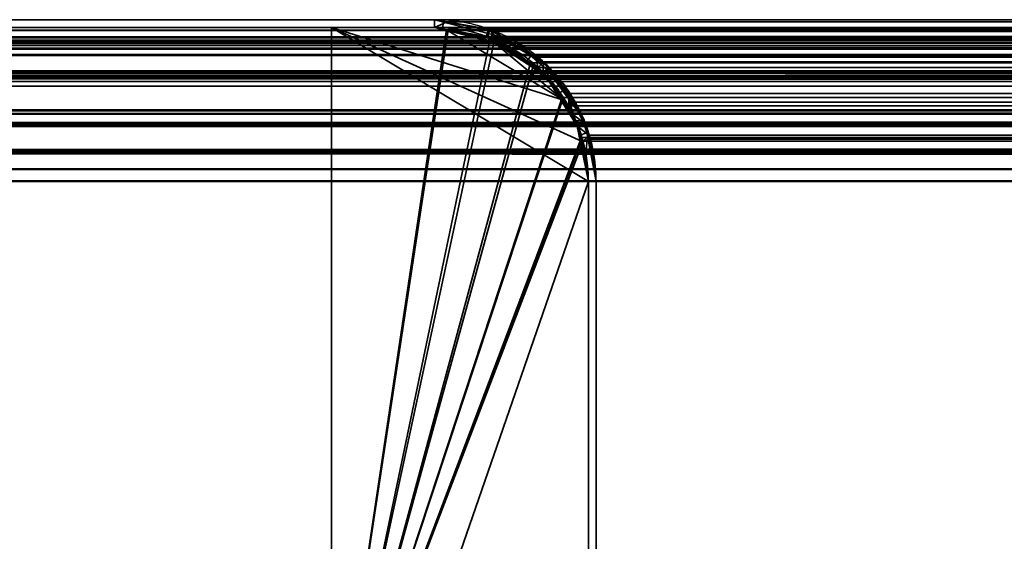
# Model space of a CAD drawing. Header units: millimetres. Extents: x -503 to 6703, y -110 to 193.
# Tile 773 of 1056: x 2578 to 2597, y 183 to 193. Entities that reach past the tile are written whole.
import ezdxf

# ---------------------------------------------------------------- set-up
doc = ezdxf.new("R2010")
doc.units = ezdxf.units.MM
doc.layers.add('151', color=7, linetype='Continuous', true_color=0xffffff)

# ---------------------------------------------------------------- blocks, each defined once
blk = doc.blocks.new('UG_SURFACE_255')
at = {"layer": '151', "color": 41, "linetype": 'Continuous', "lineweight": 35}
for points in [[(2533.85, 193.3, -4.75), (2583.85, 193.3, -4.75), (2583.85, 178.3, -4.75), (2533.85, 178.3, -4.75)], [(2583.85, 193.3, 2023.4), (2583.85, 193.3, -4.75), (2533.85, 193.3, -4.75), (2533.85, 193.3, 2073.4)], [(2583.85, 178.3, 2023.4), (2583.85, 193.3, 2023.4), (2533.85, 193.3, 2073.4), (2533.85, 178.3, 2073.4)], [(2583.85, 178.3, -4.75), (2583.85, 193.3, -4.75), (2583.85, 193.3, 2023.4), (2583.85, 178.3, 2023.4)]]:
    blk.add_3dface(points, dxfattribs=at)
blk = doc.blocks.new('UG_SURFACE_256')
at = {"layer": '151', "color": 7, "linetype": 'Continuous', "lineweight": 35}
for points in [[(2585.85, 193.45, 2021.4), (2585.85, 193.45, -4.75), (2531.85, 193.45, -4.75), (2531.85, 193.45, 2075.4)], [(2531.85, 193.45, -4.75), (2585.85, 193.45, -4.75), (2585.85, 193.3, -4.75), (2531.85, 193.3, -4.75)], [(2585.85, 193.45, 2021.4), (2531.85, 193.45, 2075.4), (2531.85, 193.3, 2075.4), (2585.85, 193.3, 2021.4)], [(2585.85, 193.45, 2021.4), (2586.929, 193.246, -4.75), (2586.022, 193.418, -4.75)], [(2586.929, 193.246, -4.75), (2585.85, 193.45, 2021.4), (2587, 193.156, 2020.25)], [(2586.022, 193.418, -4.75), (2585.85, 193.45, -4.75), (2585.85, 193.45, 2021.4)], [(2586.014, 193.269, -4.75), (2585.85, 193.3, -4.75), (2585.85, 193.45, -4.75), (2586.022, 193.418, -4.75)], [(2587, 193.156, 2020.25), (2585.85, 193.45, 2021.4), (2585.85, 193.3, 2021.4), (2586.948, 193.037, 2020.302)], [(2586.877, 193.103, -4.75), (2586.014, 193.269, -4.75), (2586.022, 193.418, -4.75), (2586.929, 193.246, -4.75)], [(2585.85, 193.3, 2021.4), (2531.85, 193.3, 2075.4), (2531.85, 193.3, -4.75), (2585.85, 193.3, -4.75)], [(2585.85, 193.3, -4.75), (2586.014, 193.269, -4.75), (2586.948, 193.037, 2020.302)], [(2586.948, 193.037, 2020.302), (2585.85, 193.3, 2021.4), (2585.85, 193.3, -4.75)], [(2586.014, 193.269, -4.75), (2586.877, 193.103, -4.75), (2586.948, 193.037, 2020.302)], [(2586.946, 193.09, -4.75), (2586.877, 193.103, -4.75), (2586.929, 193.246, -4.75), (2587, 193.233, -4.75)], [(2587, 193.156, 2020.25), (2587, 193.233, -4.75), (2586.929, 193.246, -4.75)], [(2586.952, 193.086, -4.75), (2586.946, 193.09, -4.75), (2587, 193.233, -4.75), (2587.008, 193.227, -4.75)], [(2586.948, 193.037, 2020.302), (2587.21, 192.974, 2020.04), (2587.361, 193.064, 2019.889), (2587, 193.156, 2020.25)], [(2587.008, 193.227, -4.75), (2587.735, 192.751, -4.75), (2587.645, 192.634, -4.75), (2586.952, 193.086, -4.75)], [(2587, 193.156, 2020.25), (2587.008, 193.227, -4.75), (2587, 193.233, -4.75)], [(2587.735, 192.751, -4.75), (2587.008, 193.227, -4.75), (2587, 193.156, 2020.25)], [(2587.735, 192.751, -4.75), (2587, 193.156, 2020.25), (2587.361, 193.064, 2019.889)], [(2586.948, 193.037, 2020.302), (2586.877, 193.103, -4.75), (2586.946, 193.09, -4.75)], [(2586.946, 193.09, -4.75), (2586.952, 193.086, -4.75), (2586.948, 193.037, 2020.302)], [(2587.21, 192.974, 2020.04), (2586.948, 193.037, 2020.302), (2586.952, 193.086, -4.75)], [(2586.952, 193.086, -4.75), (2587.645, 192.634, -4.75), (2587.964, 192.402, 2019.286)], [(2587.964, 192.402, 2019.286), (2587.21, 192.974, 2020.04), (2586.952, 193.086, -4.75)], [(2588.051, 192.466, 2019.199), (2587.361, 193.064, 2019.889), (2587.21, 192.974, 2020.04), (2587.964, 192.402, 2019.286)], [(2587.361, 193.064, 2019.889), (2588.077, 192.527, -4.75), (2587.735, 192.751, -4.75)], [(2587.361, 193.064, 2019.889), (2588.051, 192.466, 2019.199), (2588.077, 192.527, -4.75)], [(2587.971, 192.421, -4.75), (2587.645, 192.634, -4.75), (2587.735, 192.751, -4.75), (2588.077, 192.527, -4.75)], [(2587.645, 192.634, -4.75), (2587.971, 192.421, -4.75), (2587.964, 192.402, 2019.286)], [(2587.964, 192.402, 2019.286), (2588.06, 192.329, 2019.19), (2588.051, 192.466, 2019.199)], [(2588.06, 192.329, 2019.19), (2587.964, 192.402, 2019.286), (2587.971, 192.421, -4.75)], [(2588.077, 192.527, -4.75), (2588.372, 192.086, -4.75), (2588.253, 192.002, -4.75), (2587.971, 192.421, -4.75)], [(2587.971, 192.421, -4.75), (2588.554, 191.599, 2018.696), (2588.06, 192.329, 2019.19)], [(2587.971, 192.421, -4.75), (2588.253, 192.002, -4.75), (2588.622, 191.393, 2018.628)], [(2588.622, 191.393, 2018.628), (2588.554, 191.599, 2018.696), (2587.971, 192.421, -4.75)], [(2588.372, 192.086, -4.75), (2588.077, 192.527, -4.75), (2588.051, 192.466, 2019.199)], [(2588.051, 192.466, 2019.199), (2588.763, 191.499, -4.75), (2588.372, 192.086, -4.75)], [(2588.763, 191.499, -4.75), (2588.051, 192.466, 2019.199), (2588.372, 192.187, 2018.878)], [(2588.372, 192.187, 2018.878), (2588.051, 192.466, 2019.199), (2588.06, 192.329, 2019.19), (2588.554, 191.599, 2018.696)], [(2588.372, 192.187, 2018.878), (2588.771, 191.458, -4.75), (2588.763, 191.499, -4.75)], [(2588.372, 192.187, 2018.878), (2588.76, 191.44, 2018.49), (2588.771, 191.458, -4.75)], [(2588.554, 191.599, 2018.696), (2588.76, 191.44, 2018.49), (2588.372, 192.187, 2018.878)], [(2588.605, 191.48, -4.75), (2588.253, 192.002, -4.75), (2588.372, 192.086, -4.75), (2588.763, 191.499, -4.75)], [(2588.253, 192.002, -4.75), (2588.605, 191.48, -4.75), (2588.622, 191.393, 2018.628)], [(2588.76, 191.44, 2018.49), (2588.554, 191.599, 2018.696), (2588.622, 191.393, 2018.628)], [(2588.622, 191.401, -4.75), (2588.605, 191.48, -4.75), (2588.763, 191.499, -4.75), (2588.771, 191.458, -4.75)], [(2588.605, 191.48, -4.75), (2588.622, 191.401, -4.75), (2588.622, 191.393, 2018.628)], [(2588.771, 191.458, -4.75), (2588.813, 191.246, -4.75), (2588.664, 191.199, -4.75), (2588.622, 191.401, -4.75)], [(2588.622, 191.393, 2018.628), (2588.795, 190.871, 2018.455), (2588.844, 191.279, 2018.406), (2588.76, 191.44, 2018.49)], [(2588.622, 191.401, -4.75), (2588.664, 191.199, -4.75), (2588.85, 190.3, 2018.4)], [(2588.85, 190.3, 2018.4), (2588.795, 190.871, 2018.455), (2588.622, 191.401, -4.75)], [(2588.795, 190.871, 2018.455), (2588.622, 191.393, 2018.628), (2588.622, 191.401, -4.75)], [(2588.813, 191.246, -4.75), (2588.771, 191.458, -4.75), (2588.76, 191.44, 2018.49)], [(2588.813, 191.246, -4.75), (2588.76, 191.44, 2018.49), (2588.844, 191.279, 2018.406)], [(2588.85, 190.3, -4.75), (2588.664, 191.199, -4.75), (2588.813, 191.246, -4.75), (2589, 190.3, -4.75)], [(2588.664, 191.199, -4.75), (2588.85, 190.3, -4.75), (2588.85, 190.3, 2018.4)], [(2589, 190.3, 2018.25), (2588.844, 191.279, 2018.406), (2588.795, 190.871, 2018.455), (2588.85, 190.3, 2018.4)], [(2588.844, 191.279, 2018.406), (2589, 190.3, -4.75), (2588.813, 191.246, -4.75)], [(2588.844, 191.279, 2018.406), (2589, 190.3, 2018.25), (2589, 190.3, -4.75)], [(2589, 190.3, -4.75), (2589, 152.3, -4.75), (2588.85, 152.3, -4.75), (2588.85, 190.3, -4.75)], [(2588.85, 152.3, 2018.4), (2588.85, 190.3, 2018.4), (2588.85, 190.3, -4.75), (2588.85, 152.3, -4.75)], [(2588.85, 190.3, 2018.4), (2588.85, 152.3, 2018.4), (2589, 152.3, 2018.25), (2589, 190.3, 2018.25)], [(2589, 152.3, -4.75), (2589, 190.3, -4.75), (2589, 190.3, 2018.25), (2589, 152.3, 2018.25)]]:
    blk.add_3dface(points, dxfattribs=at)
blk = doc.blocks.new('UG_SURFACE_257')
at = {"layer": '151', "color": 14, "linetype": 'Continuous', "lineweight": 35}
for points in [[(2583.85, 193.3, -4.75), (2583.85, 178.3, -4.75), (2583.85, 178.3, 2023.4), (2583.85, 193.3, 2023.4)], [(2583.85, 178.3, -4.75), (2583.85, 193.3, -4.75), (2585.85, 193.3, -4.75), (2586.12, 193.246, -4.75)], [(2583.85, 193.3, 2023.4), (2588.726, 191.077, 2018.524), (2588.701, 191.232, 2018.548), (2588.364, 191.882, 2018.886)], [(2583.85, 193.3, 2023.4), (2583.85, 178.3, 2023.4), (2584.7, 178.3, 2022.55), (2588.85, 190.3, 2018.4)], [(2588.85, 190.3, 2018.4), (2588.726, 191.077, 2018.524), (2583.85, 193.3, 2023.4)], [(2586.121, 193.231, 2021.129), (2585.85, 193.3, 2021.4), (2583.85, 193.3, 2023.4), (2588.364, 191.882, 2018.886)], [(2585.85, 193.3, 2021.4), (2585.85, 193.3, -4.75), (2583.85, 193.3, -4.75), (2583.85, 193.3, 2023.4)], [(2586.12, 193.246, -4.75), (2586.998, 193.072, -4.75), (2587.018, 193.059, -4.75), (2583.85, 178.3, -4.75)], [(2585.85, 193.3, -4.75), (2585.85, 193.3, 2021.4), (2586.121, 193.231, 2021.129)], [(2586.121, 193.231, 2021.129), (2586.12, 193.246, -4.75), (2585.85, 193.3, -4.75)], [(2586.12, 193.246, -4.75), (2586.121, 193.231, 2021.129), (2587.012, 193.003, 2020.238)], [(2587.012, 193.003, 2020.238), (2586.998, 193.072, -4.75), (2586.12, 193.246, -4.75)], [(2587.012, 193.003, 2020.238), (2586.121, 193.231, 2021.129), (2588.364, 191.882, 2018.886)], [(2583.85, 178.3, -4.75), (2587.018, 193.059, -4.75), (2587.771, 192.555, -4.75)], [(2587.012, 193.003, 2020.238), (2587.018, 193.059, -4.75), (2586.998, 193.072, -4.75)], [(2587.018, 193.059, -4.75), (2587.012, 193.003, 2020.238), (2587.289, 192.933, 2019.961)], [(2587.012, 193.003, 2020.238), (2588.364, 191.882, 2018.886), (2588.252, 192.097, 2018.998), (2587.763, 192.521, 2019.487)], [(2587.763, 192.521, 2019.487), (2587.289, 192.933, 2019.961), (2587.012, 193.003, 2020.238)], [(2587.289, 192.933, 2019.961), (2587.771, 192.555, -4.75), (2587.018, 193.059, -4.75)], [(2587.289, 192.933, 2019.961), (2587.763, 192.521, 2019.487), (2587.771, 192.555, -4.75)], [(2583.85, 178.3, -4.75), (2587.771, 192.555, -4.75), (2587.971, 192.421, -4.75), (2588.338, 191.873, -4.75)], [(2587.971, 192.421, -4.75), (2587.771, 192.555, -4.75), (2587.763, 192.521, 2019.487)], [(2587.971, 192.421, -4.75), (2587.763, 192.521, 2019.487), (2588.252, 192.097, 2018.998)], [(2588.252, 192.097, 2018.998), (2588.338, 191.873, -4.75), (2587.971, 192.421, -4.75)], [(2588.252, 192.097, 2018.998), (2588.364, 191.882, 2018.886), (2588.338, 191.873, -4.75)], [(2583.85, 178.3, -4.75), (2588.338, 191.873, -4.75), (2588.622, 191.448, -4.75), (2588.696, 191.073, -4.75)], [(2588.622, 191.448, -4.75), (2588.338, 191.873, -4.75), (2588.364, 191.882, 2018.886)], [(2588.622, 191.448, -4.75), (2588.364, 191.882, 2018.886), (2588.701, 191.232, 2018.548)], [(2588.701, 191.232, 2018.548), (2588.696, 191.073, -4.75), (2588.622, 191.448, -4.75)], [(2588.701, 191.232, 2018.548), (2588.726, 191.077, 2018.524), (2588.696, 191.073, -4.75)], [(2588.696, 191.073, -4.75), (2588.85, 190.3, -4.75), (2584.7, 178.3, -4.75), (2583.85, 178.3, -4.75)], [(2588.696, 191.073, -4.75), (2588.726, 191.077, 2018.524), (2588.85, 190.3, 2018.4)], [(2588.85, 190.3, 2018.4), (2588.85, 190.3, -4.75), (2588.696, 191.073, -4.75)], [(2584.7, 178.3, -4.75), (2588.85, 190.3, -4.75), (2588.85, 152.15, -4.75)], [(2588.85, 152.15, 2018.4), (2588.85, 190.3, 2018.4), (2584.7, 178.3, 2022.55)], [(2588.85, 152.15, -4.75), (2588.85, 190.3, -4.75), (2588.85, 190.3, 2018.4), (2588.85, 152.15, 2018.4)]]:
    blk.add_3dface(points, dxfattribs=at)
blk = doc.blocks.new('UG_SURFACE_258')
at = {"layer": '151', "color": 7, "linetype": 'Continuous', "lineweight": 35}
for points in [[(2530.95, 193.234, 2076.3), (3469.057, 193.293, 2076.308), (3468.15, 193.45, 2075.4)], [(3468.15, 193.45, 2075.4), (2531.85, 193.45, 2075.4), (2530.95, 193.234, 2076.3)], [(3468.15, 193.45, 2075.4), (3414.15, 193.45, 2021.4), (2585.85, 193.45, 2021.4), (2531.85, 193.45, 2075.4)], [(2585.85, 193.3, 2021.4), (2531.85, 193.3, 2075.4), (2531.85, 193.45, 2075.4), (2585.85, 193.45, 2021.4)], [(2586.097, 193.407, 2021.153), (2585.85, 193.45, 2021.4), (3414.15, 193.45, 2021.4)], [(2585.85, 193.3, 2021.4), (2585.85, 193.45, 2021.4), (2586.097, 193.407, 2021.153)], [(2586.097, 193.407, 2021.153), (2586.908, 193.267, 2020.342), (2586.857, 193.126, 2020.393), (2585.85, 193.3, 2021.4)], [(3414.15, 193.45, 2021.4), (3413.906, 193.391, 2021.156), (2586.097, 193.407, 2021.153)], [(2586.908, 193.267, 2020.342), (2586.097, 193.407, 2021.153), (3413.906, 193.391, 2021.156)], [(2586.908, 193.267, 2020.342), (3413.906, 193.391, 2021.156), (3413.014, 193.178, 2020.264)], [(2530.12, 192.878, 2077.13), (3469.88, 192.864, 2077.13), (3469.208, 193.267, 2076.458)], [(2530.422, 193.108, 2076.828), (2530.12, 192.878, 2077.13), (3469.208, 193.267, 2076.458)], [(2530.422, 193.108, 2076.828), (3469.208, 193.267, 2076.458), (3469.057, 193.293, 2076.308)], [(3469.057, 193.293, 2076.308), (2530.95, 193.234, 2076.3), (2530.422, 193.108, 2076.828)], [(2530.752, 193.037, 2076.499), (2531.85, 193.3, 2075.4), (3468.15, 193.3, 2075.4)], [(3468.15, 193.3, 2075.4), (3469.157, 193.126, 2076.407), (2530.752, 193.037, 2076.499)], [(3469.157, 193.126, 2076.407), (3469.25, 193.07, 2076.5), (2530.752, 193.037, 2076.499)], [(3468.15, 193.3, 2075.4), (2531.85, 193.3, 2075.4), (2585.85, 193.3, 2021.4), (3414.15, 193.3, 2021.4)], [(3414.15, 193.3, 2021.4), (2585.85, 193.3, 2021.4), (2586.857, 193.126, 2020.393)], [(2586.857, 193.126, 2020.393), (3413.052, 193.037, 2020.302), (3414.15, 193.3, 2021.4)], [(2586.95, 193.07, 2020.3), (2586.857, 193.126, 2020.393), (2586.908, 193.267, 2020.342), (2586.988, 193.219, 2020.262)], [(2586.857, 193.126, 2020.393), (2586.95, 193.07, 2020.3), (3413.052, 193.037, 2020.302)], [(3413.014, 193.178, 2020.264), (2586.988, 193.219, 2020.262), (2586.908, 193.267, 2020.342)], [(2586.988, 193.219, 2020.262), (2587.814, 192.723, 2019.436), (2587.871, 192.518, 2019.379), (2586.95, 193.07, 2020.3)], [(2586.988, 193.219, 2020.262), (3413.014, 193.178, 2020.264), (3412.722, 193.108, 2019.972)], [(3412.722, 193.108, 2019.972), (2587.814, 192.723, 2019.436), (2586.988, 193.219, 2020.262)], [(3470.262, 192.403, 2077.512), (2529.735, 192.4, 2077.515), (2530.49, 192.974, 2076.76)], [(3470.17, 192.518, 2077.42), (2530.49, 192.974, 2076.76), (2530.752, 193.037, 2076.499)], [(3470.17, 192.518, 2077.42), (3470.262, 192.403, 2077.512), (2530.49, 192.974, 2076.76)], [(2530.752, 193.037, 2076.499), (3469.25, 193.07, 2076.5), (3470.17, 192.518, 2077.42)], [(3412.79, 192.974, 2020.04), (2586.95, 193.07, 2020.3), (2587.871, 192.518, 2019.379)], [(3412.79, 192.974, 2020.04), (3413.052, 193.037, 2020.302), (2586.95, 193.07, 2020.3)], [(3412.722, 193.108, 2019.972), (3412.193, 192.706, 2019.443), (2587.814, 192.723, 2019.436)], [(2587.871, 192.518, 2019.379), (3412.034, 192.4, 2019.284), (3412.79, 192.974, 2020.04)], [(3469.88, 192.864, 2077.13), (2530.12, 192.878, 2077.13), (2529.529, 192.43, 2077.721)], [(2529.529, 192.43, 2077.721), (3470.272, 192.628, 2077.522), (3469.88, 192.864, 2077.13)], [(2529.529, 192.43, 2077.721), (3470.587, 192.233, 2077.837), (3470.272, 192.628, 2077.522)], [(2587.972, 192.628, 2019.278), (2587.814, 192.723, 2019.436), (3412.193, 192.706, 2019.443)], [(2587.814, 192.723, 2019.436), (2587.972, 192.628, 2019.278), (2587.871, 192.518, 2019.379)], [(2587.962, 192.402, 2019.288), (2587.871, 192.518, 2019.379), (2587.972, 192.628, 2019.278)], [(2587.972, 192.628, 2019.278), (2588.459, 192.016, 2018.791), (2588.464, 191.773, 2018.786), (2587.962, 192.402, 2019.288)], [(2587.972, 192.628, 2019.278), (3412.193, 192.706, 2019.443), (3411.829, 192.43, 2019.079)], [(3411.829, 192.43, 2019.079), (2588.459, 192.016, 2018.791), (2587.972, 192.628, 2019.278)], [(2529.529, 192.43, 2077.721), (2529.407, 192.249, 2077.843), (3470.587, 192.233, 2077.837)], [(3470.763, 191.773, 2078.013), (2529.64, 192.329, 2077.61), (2529.735, 192.4, 2077.515)], [(2529.735, 192.4, 2077.515), (3470.262, 192.403, 2077.512), (3470.763, 191.773, 2078.013)], [(2587.871, 192.518, 2019.379), (2587.962, 192.402, 2019.288), (3412.034, 192.4, 2019.284)], [(2587.962, 192.402, 2019.288), (3411.446, 191.599, 2018.696), (3411.94, 192.329, 2019.19)], [(3411.446, 191.599, 2018.696), (2587.962, 192.402, 2019.288), (2588.464, 191.773, 2018.786)], [(3411.94, 192.329, 2019.19), (3412.034, 192.4, 2019.284), (2587.962, 192.402, 2019.288)], [(3411.829, 192.43, 2019.079), (3411.546, 192.012, 2018.796), (2588.459, 192.016, 2018.791)], [(3470.587, 192.233, 2077.837), (2529.407, 192.249, 2077.843), (2529.011, 191.664, 2078.239)], [(2529.011, 191.664, 2078.239), (3470.894, 191.847, 2078.144), (3470.587, 192.233, 2077.837)], [(2529.146, 191.599, 2078.104), (2529.64, 192.329, 2077.61), (3470.763, 191.773, 2078.013)], [(2588.594, 191.847, 2018.656), (2588.459, 192.016, 2018.791), (3411.546, 192.012, 2018.796)], [(2588.459, 192.016, 2018.791), (2588.594, 191.847, 2018.656), (2588.464, 191.773, 2018.786)], [(2588.594, 191.847, 2018.656), (3411.546, 192.012, 2018.796), (3411.311, 191.664, 2018.561)], [(2528.933, 191.429, 2078.317), (3471.067, 191.425, 2078.317), (3470.894, 191.847, 2078.144)], [(2529.011, 191.664, 2078.239), (2528.933, 191.429, 2078.317), (3470.894, 191.847, 2078.144)], [(3470.763, 191.773, 2078.013), (2529.077, 191.391, 2078.173), (2529.146, 191.599, 2078.104)], [(3470.763, 191.773, 2078.013), (3470.922, 191.387, 2078.172), (2529.077, 191.391, 2078.173)], [(2588.622, 191.386, 2018.628), (2588.464, 191.773, 2018.786), (2588.594, 191.847, 2018.656), (2588.858, 191.202, 2018.392)], [(2588.464, 191.773, 2018.786), (3411.377, 191.391, 2018.627), (3411.446, 191.599, 2018.696)], [(2588.464, 191.773, 2018.786), (2588.622, 191.386, 2018.628), (3411.377, 191.391, 2018.627)], [(3411.311, 191.664, 2018.561), (2588.858, 191.202, 2018.392), (2588.594, 191.847, 2018.656)], [(3411.311, 191.664, 2018.561), (3411.155, 191.193, 2018.405), (2588.858, 191.202, 2018.392)], [(3471.067, 191.425, 2078.317), (2528.933, 191.429, 2078.317), (2528.758, 190.9, 2078.492)], [(2528.758, 190.9, 2078.492), (3471.19, 191.124, 2078.44), (3471.067, 191.425, 2078.317)], [(2528.905, 190.871, 2078.345), (2529.077, 191.391, 2078.173), (3470.922, 191.387, 2078.172)], [(3470.922, 191.387, 2078.172), (3471.045, 191.085, 2078.295), (2528.905, 190.871, 2078.345)], [(3411.205, 190.871, 2018.455), (3411.377, 191.391, 2018.627), (2588.622, 191.386, 2018.628)], [(3411.205, 190.871, 2018.455), (2588.622, 191.386, 2018.628), (2588.745, 191.085, 2018.505)], [(2588.858, 191.202, 2018.392), (2588.745, 191.085, 2018.505), (2588.622, 191.386, 2018.628)], [(2588.858, 191.202, 2018.392), (2588.89, 191.124, 2018.36), (2588.745, 191.085, 2018.505)], [(2588.89, 191.124, 2018.36), (2588.858, 191.202, 2018.392), (3411.155, 191.193, 2018.405)], [(2528.758, 190.9, 2078.492), (3471.267, 190.544, 2078.517), (3471.19, 191.124, 2078.44)], [(3471.045, 191.085, 2078.295), (3471.15, 190.3, 2078.4), (2528.905, 190.871, 2078.345)], [(2588.85, 190.3, 2018.4), (2588.745, 191.085, 2018.505), (2588.89, 191.124, 2018.36), (2589, 190.3, 2018.25)], [(2588.745, 191.085, 2018.505), (3411.15, 190.3, 2018.4), (3411.205, 190.871, 2018.455)], [(2588.745, 191.085, 2018.505), (2588.85, 190.3, 2018.4), (3411.15, 190.3, 2018.4)], [(2588.89, 191.124, 2018.36), (3411.155, 191.193, 2018.405), (3411.058, 190.9, 2018.308)], [(3411.058, 190.9, 2018.308), (2589, 190.3, 2018.25), (2588.89, 191.124, 2018.36)], [(2528.758, 190.9, 2078.492), (2528.724, 190.548, 2078.526), (3471.267, 190.544, 2078.517)], [(3471.15, 190.3, 2078.4), (2528.85, 190.3, 2078.4), (2528.905, 190.871, 2078.345)], [(3411.058, 190.9, 2018.308), (3411, 190.3, 2018.25), (2589, 190.3, 2018.25)], [(3471.267, 190.544, 2078.517), (2528.724, 190.548, 2078.526), (2528.7, 190.3, 2078.55)], [(2528.7, 190.3, 2078.55), (3471.3, 190.3, 2078.55), (3471.267, 190.544, 2078.517)], [(2528.7, 190.3, 2078.55), (2528.7, 174.45, 2078.55), (3471.3, 174.45, 2078.55), (3471.3, 190.3, 2078.55)], [(3471.15, 190.3, 2078.4), (3471.15, 174.45, 2078.4), (2528.85, 174.45, 2078.4), (2528.85, 190.3, 2078.4)], [(3411.15, 152.3, 2018.4), (3411.15, 190.3, 2018.4), (2588.85, 190.3, 2018.4), (2588.85, 152.3, 2018.4)], [(2589, 190.3, 2018.25), (2589, 152.3, 2018.25), (2588.85, 152.3, 2018.4), (2588.85, 190.3, 2018.4)], [(2589, 152.3, 2018.25), (2589, 190.3, 2018.25), (3411, 190.3, 2018.25), (3411, 152.3, 2018.25)]]:
    blk.add_3dface(points, dxfattribs=at)
blk = doc.blocks.new('UG_SURFACE_259')
at = {"layer": '151', "color": 14, "linetype": 'Continuous', "lineweight": 35}
for points in [[(2583.85, 193.3, 2023.4), (2583.85, 178.3, 2023.4), (3416.15, 178.3, 2023.4), (3416.15, 193.3, 2023.4)], [(2583.85, 178.3, 2023.4), (2583.85, 193.3, 2023.4), (2585.85, 193.3, 2021.4), (2586.086, 193.259, 2021.164)], [(3416.15, 193.3, 2023.4), (3414.15, 193.3, 2021.4), (2585.85, 193.3, 2021.4), (2583.85, 193.3, 2023.4)], [(2586.086, 193.259, 2021.164), (2586.857, 193.126, 2020.393), (2586.934, 193.08, 2020.316), (2583.85, 178.3, 2023.4)], [(2586.086, 193.259, 2021.164), (2585.85, 193.3, 2021.4), (3414.15, 193.3, 2021.4)], [(3414.15, 193.3, 2021.4), (3413.917, 193.244, 2021.167), (2586.086, 193.259, 2021.164)], [(2586.857, 193.126, 2020.393), (2586.086, 193.259, 2021.164), (3413.917, 193.244, 2021.167)], [(2586.857, 193.126, 2020.393), (3413.917, 193.244, 2021.167), (3413.068, 193.041, 2020.318)], [(3413.068, 193.041, 2020.318), (2586.934, 193.08, 2020.316), (2586.857, 193.126, 2020.393)], [(2583.85, 178.3, 2023.4), (2586.934, 193.08, 2020.316), (2587.72, 192.608, 2019.53)], [(2586.934, 193.08, 2020.316), (3413.068, 193.041, 2020.318), (3412.79, 192.974, 2020.04)], [(3412.79, 192.974, 2020.04), (2587.72, 192.608, 2019.53), (2586.934, 193.08, 2020.316)], [(3412.79, 192.974, 2020.04), (3412.286, 192.592, 2019.536), (2587.72, 192.608, 2019.53)], [(2587.72, 192.608, 2019.53), (2587.871, 192.518, 2019.379), (2588.335, 191.934, 2018.915), (2583.85, 178.3, 2023.4)], [(2587.871, 192.518, 2019.379), (2587.72, 192.608, 2019.53), (3412.286, 192.592, 2019.536)], [(2587.871, 192.518, 2019.379), (3412.286, 192.592, 2019.536), (3411.94, 192.329, 2019.19)], [(3411.94, 192.329, 2019.19), (2588.335, 191.934, 2018.915), (2587.871, 192.518, 2019.379)], [(3411.94, 192.329, 2019.19), (3411.67, 191.93, 2018.92), (2588.335, 191.934, 2018.915)], [(2588.335, 191.934, 2018.915), (2588.464, 191.773, 2018.786), (2588.715, 191.159, 2018.535), (2583.85, 178.3, 2023.4)], [(2588.464, 191.773, 2018.786), (2588.335, 191.934, 2018.915), (3411.67, 191.93, 2018.92)], [(2588.464, 191.773, 2018.786), (3411.67, 191.93, 2018.92), (3411.446, 191.599, 2018.696)], [(3411.446, 191.599, 2018.696), (2588.715, 191.159, 2018.535), (2588.464, 191.773, 2018.786)], [(3411.446, 191.599, 2018.696), (3411.297, 191.151, 2018.547), (2588.715, 191.159, 2018.535)], [(2583.85, 178.3, 2023.4), (2588.715, 191.159, 2018.535), (2588.745, 191.085, 2018.505)], [(2588.745, 191.085, 2018.505), (2588.85, 190.3, 2018.4), (2584.7, 178.3, 2022.55), (2583.85, 178.3, 2023.4)], [(2588.745, 191.085, 2018.505), (2588.715, 191.159, 2018.535), (3411.297, 191.151, 2018.547)], [(2588.745, 191.085, 2018.505), (3411.297, 191.151, 2018.547), (3411.205, 190.871, 2018.455)], [(3411.205, 190.871, 2018.455), (2588.85, 190.3, 2018.4), (2588.745, 191.085, 2018.505)], [(3411.205, 190.871, 2018.455), (3411.15, 190.3, 2018.4), (2588.85, 190.3, 2018.4)], [(2584.7, 178.3, 2022.55), (2588.85, 190.3, 2018.4), (2588.85, 152.15, 2018.4)], [(2588.85, 152.15, 2018.4), (2588.85, 190.3, 2018.4), (3411.15, 190.3, 2018.4), (3411.15, 152.15, 2018.4)]]:
    blk.add_3dface(points, dxfattribs=at)
blk = doc.blocks.new('UG_SURFACE_260')
at = {"layer": '151', "color": 14, "linetype": 'Continuous', "lineweight": 35}
for points in [[(2530.202, 192.755, 2077.048), (3469.798, 192.741, 2077.048), (3469.157, 193.126, 2076.407)], [(2530.49, 192.974, 2076.76), (2530.202, 192.755, 2077.048), (3469.157, 193.126, 2076.407)], [(2530.49, 192.974, 2076.76), (3469.157, 193.126, 2076.407), (3469.014, 193.151, 2076.264)], [(3469.014, 193.151, 2076.264), (2530.993, 193.095, 2076.257), (2530.49, 192.974, 2076.76)], [(2530.993, 193.095, 2076.257), (3469.014, 193.151, 2076.264), (3468.15, 193.3, 2075.4)], [(3468.15, 193.3, 2075.4), (2531.85, 193.3, 2075.4), (2530.993, 193.095, 2076.257)], [(3468.15, 193.3, 2075.4), (3466.15, 193.3, 2073.4), (2533.85, 193.3, 2073.4), (2531.85, 193.3, 2075.4)], [(3466.15, 174.45, 2073.4), (2533.85, 174.45, 2073.4), (2533.85, 193.3, 2073.4), (3466.15, 193.3, 2073.4)], [(3469.798, 192.741, 2077.048), (2530.202, 192.755, 2077.048), (2529.64, 192.329, 2077.61)], [(2529.64, 192.329, 2077.61), (3470.17, 192.518, 2077.42), (3469.798, 192.741, 2077.048)], [(2529.64, 192.329, 2077.61), (3470.471, 192.141, 2077.721), (3470.17, 192.518, 2077.42)], [(3470.471, 192.141, 2077.721), (2529.523, 192.157, 2077.727), (2529.146, 191.599, 2078.104)], [(2529.64, 192.329, 2077.61), (2529.523, 192.157, 2077.727), (3470.471, 192.141, 2077.721)], [(2529.146, 191.599, 2078.104), (3470.763, 191.773, 2078.013), (3470.471, 192.141, 2077.721)], [(2529.072, 191.375, 2078.178), (3470.928, 191.371, 2078.178), (3470.763, 191.773, 2078.013)], [(2529.146, 191.599, 2078.104), (2529.072, 191.375, 2078.178), (3470.763, 191.773, 2078.013)], [(3470.928, 191.371, 2078.178), (2529.072, 191.375, 2078.178), (2528.905, 190.871, 2078.345)], [(2528.905, 190.871, 2078.345), (3471.045, 191.085, 2078.295), (3470.928, 191.371, 2078.178)], [(2528.905, 190.871, 2078.345), (3471.119, 190.533, 2078.369), (3471.045, 191.085, 2078.295)], [(2528.905, 190.871, 2078.345), (2528.873, 190.536, 2078.377), (3471.119, 190.533, 2078.369)], [(3471.119, 190.533, 2078.369), (2528.873, 190.536, 2078.377), (2528.85, 190.3, 2078.4)], [(2528.85, 190.3, 2078.4), (3471.15, 190.3, 2078.4), (3471.119, 190.533, 2078.369)], [(2528.85, 190.3, 2078.4), (2528.85, 174.45, 2078.4), (3471.15, 174.45, 2078.4), (3471.15, 190.3, 2078.4)]]:
    blk.add_3dface(points, dxfattribs=at)
blk = doc.blocks.new('UG_SURFACE_261')
at = {"layer": '151', "color": 41, "linetype": 'Continuous', "lineweight": 35}
for points in [[(2533.85, 178.3, 2073.4), (2533.85, 193.3, 2073.4), (2583.85, 193.3, 2023.4), (2583.85, 178.3, 2023.4)], [(2533.85, 193.3, 2073.4), (2533.85, 178.3, 2073.4), (3466.15, 178.3, 2073.4), (3466.15, 193.3, 2073.4)], [(3466.15, 193.3, 2073.4), (3416.15, 193.3, 2023.4), (2583.85, 193.3, 2023.4), (2533.85, 193.3, 2073.4)], [(2583.85, 178.3, 2023.4), (2583.85, 193.3, 2023.4), (3416.15, 193.3, 2023.4), (3416.15, 178.3, 2023.4)]]:
    blk.add_3dface(points, dxfattribs=at)

msp = doc.modelspace()

# ---------------------------------------------------------------- linework, layer by layer
at = {"layer": '151', "color": 252, "linetype": 'Continuous', "lineweight": -3, "true_color": 0x939598}
for p, q in [((2585.85, 193.45, 2021.4), (2531.85, 193.45, 2075.4)), ((2531.85, 193.45, 2075.4), (2585.85, 193.45, 2021.4)), ((2531.85, 193.45, 2075.4), (3468.15, 193.45, 2075.4)), ((2531.85, 193.45, -4.75), (2585.85, 193.45, -4.75)), ((2585.85, 193.45, 2021.4), (3414.15, 193.45, 2021.4)), ((2585.85, 193.45, -4.75), (2585.85, 193.45, 2021.4)), ((2531.85, 193.3, 2075.4), (3468.15, 193.3, 2075.4)), ((2531.85, 193.3, -4.75), (2585.85, 193.3, -4.75)), ((2585.85, 193.3, 2021.4), (2531.85, 193.3, 2075.4)), ((2531.85, 193.3, 2075.4), (2585.85, 193.3, 2021.4)), ((2533.85, 193.3, 2073.4), (2583.85, 193.3, 2023.4)), ((2533.85, 193.3, 2073.4), (3466.15, 193.3, 2073.4)), ((2533.85, 193.3, 2073.4), (3466.15, 193.3, 2073.4)), ((2533.85, 193.3, -4.75), (2583.85, 193.3, -4.75)), ((2583.85, 193.3, 2023.4), (2533.85, 193.3, 2073.4)), ((2583.85, 193.3, -4.75), (2585.85, 193.3, -4.75)), ((2583.85, 193.3, -4.75), (2583.85, 193.3, 2023.4)), ((2583.85, 193.3, -4.75), (2583.85, 193.3, 2023.4)), ((2583.85, 178.3, -4.75), (2583.85, 193.3, -4.75)), ((2583.85, 193.3, -4.75), (2583.85, 178.3, -4.75)), ((2583.85, 193.3, 2023.4), (2585.85, 193.3, 2021.4)), ((2583.85, 178.3, 2023.4), (2583.85, 193.3, 2023.4)), ((2585.85, 193.3, 2021.4), (2583.85, 193.3, 2023.4)), ((2583.85, 178.3, 2023.4), (2583.85, 193.3, 2023.4)), ((2583.85, 193.3, 2023.4), (3416.15, 193.3, 2023.4)), ((2583.85, 193.3, 2023.4), (2583.85, 178.3, 2023.4)), ((2583.85, 193.3, 2023.4), (3416.15, 193.3, 2023.4)), ((2583.85, 193.3, 2023.4), (2583.85, 178.3, 2023.4)), ((2585.85, 193.3, -4.75), (2585.85, 193.3, 2021.4)), ((2585.85, 193.3, 2021.4), (3414.15, 193.3, 2021.4)), ((2585.85, 193.3, 2021.4), (3414.15, 193.3, 2021.4)), ((2585.85, 193.3, -4.75), (2585.85, 193.3, 2021.4)), ((2528.7, 190.3, 2078.55), (3471.3, 190.3, 2078.55)), ((2528.85, 190.3, 2078.4), (3471.15, 190.3, 2078.4)), ((2528.85, 190.3, 2078.4), (3471.15, 190.3, 2078.4)), ((2588.85, 190.3, 2018.4), (2588.85, 152.15, 2018.4)), ((2588.85, 190.3, -4.75), (2588.85, 152.3, -4.75)), ((2588.85, 190.3, 2018.4), (3411.15, 190.3, 2018.4)), ((2588.85, 190.3, 2018.4), (2588.85, 152.3, 2018.4)), ((2588.85, 190.3, 2018.4), (2588.85, 152.3, 2018.4)), ((2588.85, 190.3, 2018.4), (2588.85, 152.15, 2018.4)), ((2588.85, 190.3, -4.75), (2588.85, 152.15, -4.75)), ((2588.85, 190.3, -4.75), (2588.85, 190.3, 2018.4)), ((2589, 190.3, 2018.25), (2589, 152.3, 2018.25)), ((2589, 190.3, -4.75), (2589, 152.3, -4.75)), ((2589, 190.3, -4.75), (2589, 190.3, 2018.25)), ((2589, 190.3, 2018.25), (2589, 152.3, 2018.25)), ((2589, 190.3, 2018.25), (3411, 190.3, 2018.25))]:
    msp.add_line(p, q, dxfattribs=at)
msp.add_arc((2585.85, 190.3, -4.75), 3, 360, 90, dxfattribs=at)
for points in [[(2589, 190.3, -4.75), (2589, 193.45, -4.75), (2585.85, 193.45, -4.75)], [(2589, 190.3, 2018.25), (2589, 193.45, 2018.25), (2585.85, 193.45, 2021.4)], [(2588.85, 190.3, 2018.4), (2588.85, 193.3, 2018.4), (2585.85, 193.3, 2021.4)]]:
    msp.add_rational_spline(points, [1, 0.707106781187, 1], degree=2, dxfattribs=at)
for points, knots in [([(2589, 190.3, 2018.25), (2589, 190.808, 2018.25), (2588.873, 191.296, 2018.377), (2588.463, 192.118, 2018.787), (2588.187, 192.45, 2019.063), (2587.271, 193.222, 2019.979), (2586.562, 193.45, 2020.688), (2585.85, 193.45, 2021.4)], [0, 0, 0, 0, 0.25, 0.25, 0.5, 0.5, 1, 1, 1, 1]), ([(2588.85, 190.3, 2018.4), (2588.85, 190.784, 2018.4), (2588.729, 191.249, 2018.521), (2588.338, 192.032, 2018.912), (2588.076, 192.347, 2019.174), (2587.204, 193.083, 2020.046), (2586.528, 193.3, 2020.722), (2585.85, 193.3, 2021.4)], [0, 0, 0, 0, 0.25, 0.25, 0.5, 0.5, 1, 1, 1, 1]), ([(2588.85, 190.3, 2018.4), (2588.85, 190.775, 2018.4), (2588.731, 191.247, 2018.519), (2588.337, 192.035, 2018.913), (2588.073, 192.35, 2019.177), (2587.205, 193.081, 2020.045), (2586.529, 193.3, 2020.721), (2585.85, 193.3, 2021.4)], [0, 0, 0, 0, 0.25, 0.25, 0.5, 0.5, 1, 1, 1, 1]), ([(2588.85, 190.3, 2018.4), (2588.85, 190.784, 2018.4), (2588.729, 191.249, 2018.521), (2588.338, 192.032, 2018.912), (2588.076, 192.347, 2019.174), (2587.204, 193.083, 2020.046), (2586.528, 193.3, 2020.722), (2585.85, 193.3, 2021.4)], [0, 0, 0, 0, 0.25, 0.25, 0.5, 0.5, 1, 1, 1, 1]), ([(2588.85, 190.3, -4.75), (2588.85, 191.088, -4.75), (2588.527, 191.866, -4.75), (2587.416, 192.977, -4.75), (2586.638, 193.3, -4.75), (2585.85, 193.3, -4.75)], [0, 0, 0, 0, 0.5, 0.5, 1, 1, 1, 1])]:
    msp.add_open_spline(points, degree=3, knots=knots, dxfattribs=at)
for points, degree in [([(2585.85, 193.3, -4.75), (2585.85, 193.45, -4.75)], 1), ([(2531.85, 193.3, 2075.4), (2843.95, 193.3, 2075.4), (3156.05, 193.3, 2075.4), (3468.15, 193.3, 2075.4)], 3), ([(2588.85, 190.3, -4.75), (2588.85, 190.3, 669.633), (2588.85, 190.3, 1344.017), (2588.85, 190.3, 2018.4)], 3), ([(2588.85, 190.3, 2018.4), (2862.95, 190.3, 2018.4), (3137.05, 190.3, 2018.4), (3411.15, 190.3, 2018.4)], 3), ([(2588.85, 190.3, -4.75), (2589, 190.3, -4.75)], 1)]:
    msp.add_open_spline(points, degree=degree, dxfattribs=at)

# ---------------------------------------------------------------- block references
for name in ['UG_SURFACE_256', 'UG_SURFACE_258', 'UG_SURFACE_260', 'UG_SURFACE_255', 'UG_SURFACE_261', 'UG_SURFACE_257', 'UG_SURFACE_259']:
    msp.add_blockref(name, (0, 0), dxfattribs=at)

doc.saveas('drawing.dxf')
